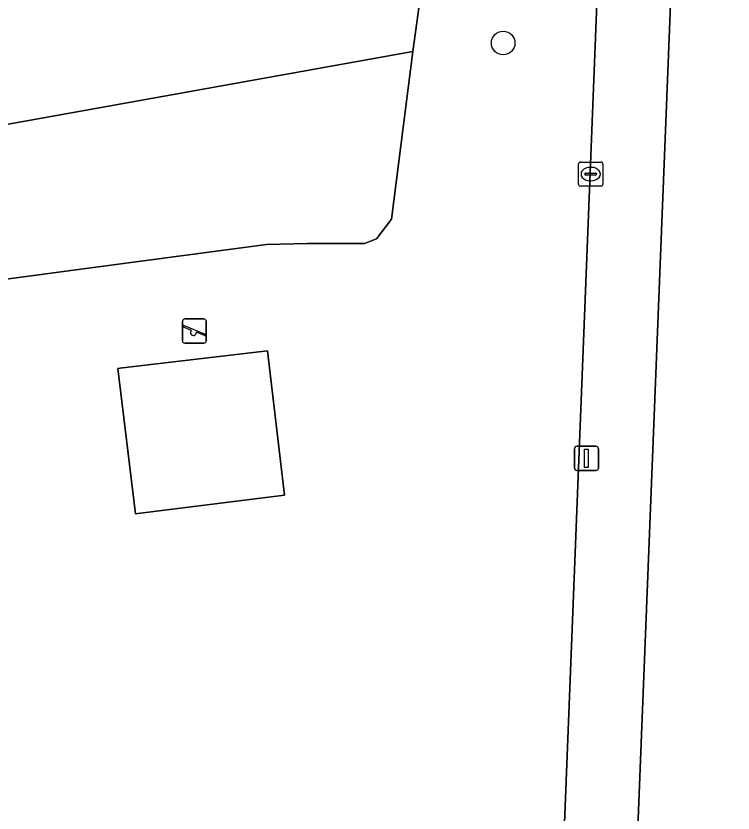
# Model space of a CAD drawing. Extents: x 160077 to 160948, y 386481 to 387498.
# Drawn here: x 160733.5 to 160763.15, y 387153.26 to 387186.21 of the extents above; entities that cross this region are included whole.
import ezdxf

# ---------------------------------------------------------------- set-up
doc = ezdxf.new("R2010")
doc.units = 0
for name, color, linetype in [('IMGEO_Boom', 7, 'Continuous'), ('IMGEO_Erf', 7, 'Continuous'), ('IMGEO_Groenvoorziening', 7, 'Continuous'), ('IMGEO_Kolk', 7, 'Continuous'), ('IMGEO_Lichtmast', 7, 'Continuous'), ('IMGEO_Speelvoorziening', 7, 'Continuous'), ('IMGEO_Voetpad_open', 7, 'Continuous')]:
    doc.layers.add(name, color=color, linetype=linetype)

msp = doc.modelspace()

# ---------------------------------------------------------------- linework, layer by layer
at = {"layer": 'IMGEO_Boom'}
msp.add_circle((160753.643, 387185.087), 0.489, dxfattribs=at)
at = {"layer": 'IMGEO_Erf'}
msp.add_lwpolyline([(160768.492, 387206.17), (160767.312, 387206.216), (160767.474, 387210.295), (160768.789, 387210.245), (160768.869, 387212.252), (160767.535, 387212.305), (160767.7, 387216.464), (160768.94, 387216.415), (160769.021, 387218.459), (160767.733, 387218.51), (160767.899, 387222.702), (160769.116, 387222.655), (160769.193, 387224.595), (160767.933, 387224.644), (160768.095, 387228.753), (160762.227, 387228.985), (160761.448, 387209.265), (160760.995, 387197.809), (160758.623, 387137.756)], dxfattribs=at)
at = {"layer": 'IMGEO_Groenvoorziening'}
msp.add_lwpolyline([(160755.722, 387141.323), (160757.826, 387194.764)], dxfattribs=at)
for points in [[(160745.554, 387176.795), (160743.86, 387176.759), (160737.221, 387175.875), (160717.428, 387173.24), (160717.169, 387173.215), (160718.071, 387154.686), (160714.413, 387154.087), (160709.479, 387153.278), (160705.038, 387181.756), (160709.96, 387182.64), (160750.407, 387189.902), (160750.33, 387187.842), (160749.907, 387184.733), (160749.023, 387177.811), (160748.41, 387176.988), (160747.907, 387176.795)], [(160749.907, 387184.733), (160750.33, 387187.842), (160750.407, 387189.902), (160709.96, 387182.64), (160710.731, 387177.698), (160716.904, 387178.806)], [(160749.907, 387184.733), (160716.904, 387178.806), (160717.169, 387173.215), (160717.428, 387173.24), (160737.221, 387175.875), (160743.86, 387176.759), (160745.554, 387176.795), (160747.907, 387176.795), (160748.41, 387176.988), (160749.023, 387177.811)], [(160744.605, 387166.407), (160738.652, 387165.657), (160738.438, 387165.63), (160737.71, 387171.637), (160737.912, 387171.661), (160743.901, 387172.359)]]:
    msp.add_lwpolyline(points, close=True, dxfattribs=at)
at = {"layer": 'IMGEO_Kolk'}
for p, q in [((160756.761, 387179.243), (160756.761, 387180.095)), ((160756.836, 387180.169), (160757.688, 387180.169)), ((160757.762, 387180.095), (160757.762, 387179.243)), ((160757.02, 387179.663), (160757.02, 387179.675)), ((160757.063, 387179.712), (160757.461, 387179.712)), ((160757.249, 387179.949), (160757.274, 387179.949)), ((160757.504, 387179.675), (160757.504, 387179.663)), ((160757.458, 387179.626), (160757.06, 387179.626)), ((160757.272, 387179.389), (160757.247, 387179.389)), ((160757.688, 387179.169), (160756.836, 387179.169))]:
    msp.add_line(p, q, dxfattribs=at)
for points in [[(160756.761, 387179.243), (160756.761, 387180.095)], [(160756.836, 387180.169), (160757.688, 387180.169)], [(160757.762, 387180.095), (160757.762, 387179.243)], [(160757.688, 387179.169), (160756.836, 387179.169)]]:
    msp.add_lwpolyline(points, dxfattribs=at)
for centre, radius, start, end in [((160756.838, 387180.093), 0.0765, 91.552, 178.448), ((160756.838, 387180.093), 0.0765, 91.552, 178.448), ((160757.686, 387180.093), 0.0765, 1.552, 88.448), ((160757.686, 387180.093), 0.0765, 1.552, 88.448), ((160757.06, 387179.672), 0.0403, 85.8775, 175.7526), ((160757.057, 387179.662), 0.0366, 178.938, 274.7102), ((160757.461, 387179.669), 0.043, 264.8664, 352.4533), ((160757.465, 387179.674), 0.0386, 1.7309, 96.639), ((160756.838, 387179.245), 0.0765, 181.552, 268.448), ((160756.838, 387179.245), 0.0765, 181.552, 268.448), ((160757.686, 387179.245), 0.0765, 271.552, 358.448), ((160757.686, 387179.245), 0.0765, 271.552, 358.448)]:
    msp.add_arc(centre, radius, start, end, dxfattribs=at)
for centre, major_axis, ratio, start_param, end_param in [((160757.248, 387179.669), (-0.387, 0.002), 0.722429, 4.712389, 7.853982), ((160757.273, 387179.669), (-0.39, 0.002), 0.717154, 1.570796, 4.712389)]:
    msp.add_ellipse(centre, major_axis=major_axis, ratio=ratio, start_param=start_param, end_param=end_param, dxfattribs=at)
at = {"layer": 'IMGEO_Lichtmast'}
for p, q in [((160756.589, 387167.522), (160756.589, 387168.322)), ((160756.589, 387168.322), (160756.589, 387167.522)), ((160756.689, 387168.422), (160757.479, 387168.422)), ((160757.479, 387168.422), (160756.689, 387168.422)), ((160757.579, 387168.322), (160757.579, 387167.522)), ((160757.579, 387167.522), (160757.579, 387168.322)), ((160757.479, 387167.422), (160756.689, 387167.422)), ((160756.689, 387167.422), (160757.479, 387167.422))]:
    msp.add_line(p, q, dxfattribs=at)
msp.add_lwpolyline([(160757.009, 387168.297), (160757.159, 387168.297), (160757.159, 387167.547), (160757.009, 387167.547), (160757.009, 387168.297)], dxfattribs=at)
for centre, start, end in [((160756.689, 387168.322), 90, 180), ((160756.689, 387168.322), 90, 180), ((160757.479, 387168.322), 0, 90), ((160757.479, 387168.322), 360, 90), ((160756.689, 387167.522), 180, 270), ((160756.689, 387167.522), 180, 270), ((160757.479, 387167.522), 270, 0), ((160757.479, 387167.522), 270, 0)]:
    msp.add_arc(centre, 0.1, start, end, dxfattribs=at)
at = {"layer": 'IMGEO_Speelvoorziening'}
for p, q in [((160740.38, 387172.783), (160740.38, 387173.583)), ((160740.38, 387173.583), (160740.38, 387172.783)), ((160740.449, 387173.408), (160741.325, 387173.055)), ((160740.48, 387173.683), (160741.27, 387173.683)), ((160741.27, 387173.683), (160740.48, 387173.683)), ((160741.37, 387173.583), (160741.37, 387172.783)), ((160741.37, 387172.783), (160741.37, 387173.583)), ((160740.763, 387173.211), (160740.424, 387173.348)), ((160741.301, 387172.995), (160740.961, 387173.132)), ((160741.27, 387172.683), (160740.48, 387172.683)), ((160740.48, 387172.683), (160741.27, 387172.683))]:
    msp.add_line(p, q, dxfattribs=at)
for centre, radius, start, end in [((160740.48, 387173.583), 0.1, 90, 180), ((160740.48, 387173.583), 0.1, 90, 180), ((160740.437, 387173.378), 0.0327, 68.078, 248.078), ((160741.27, 387173.583), 0.1, 0, 90), ((160741.27, 387173.583), 0.1, 360, 90), ((160740.842, 387173.121), 0.12, 130.9928, 5.1632), ((160741.313, 387173.025), 0.0327, 248.078, 68.078), ((160740.48, 387172.783), 0.1, 180, 270), ((160740.48, 387172.783), 0.1, 180, 270), ((160741.27, 387172.783), 0.1, 270, 0), ((160741.27, 387172.783), 0.1, 270, 0)]:
    msp.add_arc(centre, radius, start, end, dxfattribs=at)
at = {"layer": 'IMGEO_Voetpad_open'}
for points in [[(160758.623, 387137.756), (160760.995, 387197.809)], [(160757.826, 387194.764), (160755.722, 387141.323)]]:
    msp.add_lwpolyline(points, dxfattribs=at)
msp.add_lwpolyline([(160743.901, 387172.359), (160737.912, 387171.661), (160737.71, 387171.637), (160738.438, 387165.63), (160738.652, 387165.657), (160744.605, 387166.407)], close=True, dxfattribs=at)

doc.saveas('drawing.dxf')
